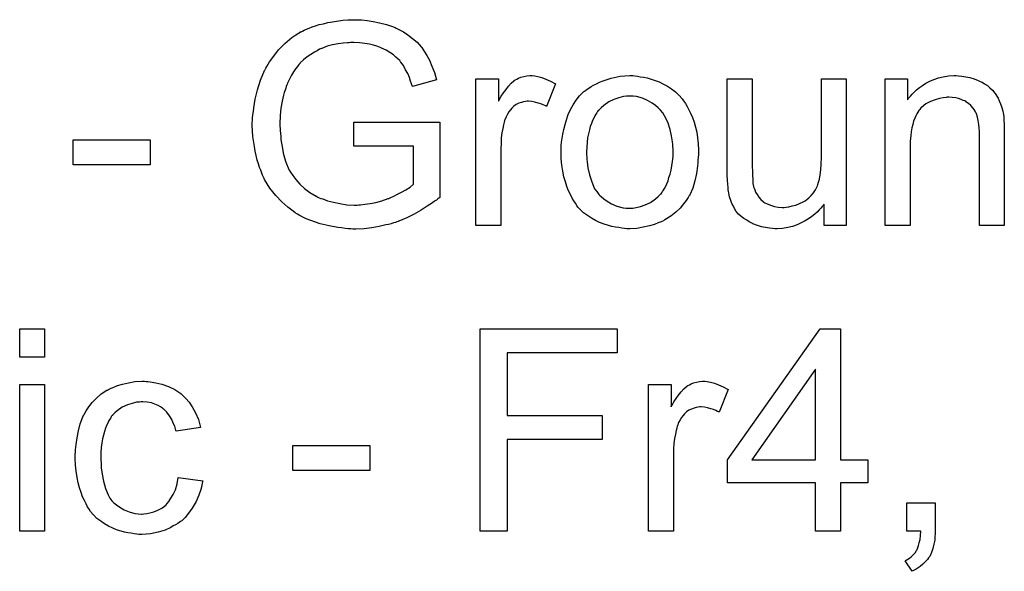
# Model space of a CAD drawing. Extents: x -1.5 to 9, y -3 to 5.
# Tile 337 of 368: x 5.311 to 5.701, y 3.269 to 3.488. Entities that reach past the tile are written whole.
import ezdxf

# ---------------------------------------------------------------- set-up
doc = ezdxf.new("R2010")
doc.units = 0
doc.layers.add('qfn16-30-34-a_mechanical_19', color=1, linetype='CONTINUOUS')

msp = doc.modelspace()

# ---------------------------------------------------------------- linework, layer by layer
at = {"layer": 'qfn16-30-34-a_mechanical_19', "color": 1}
for points in [[(5.44549, 3.487635), (5.446416, 3.487635), (5.448614, 3.487404), (5.451044, 3.487057), (5.453589, 3.486478), (5.456366, 3.485784), (5.459027, 3.484858), (5.459143, 3.484858), (5.459374, 3.484743), (5.459721, 3.484627), (5.460184, 3.484396), (5.461457, 3.483702), (5.463077, 3.482892), (5.464812, 3.481735), (5.466663, 3.480346), (5.468399, 3.478842), (5.470019, 3.476991), (5.47025, 3.47676), (5.470713, 3.476065), (5.471407, 3.475024), (5.472333, 3.47352), (5.473258, 3.471669), (5.4743, 3.469355), (5.475341, 3.466809), (5.476151, 3.463917), (5.466548, 3.461371), (5.466548, 3.461487), (5.466432, 3.461603), (5.466316, 3.46195), (5.466201, 3.462413), (5.465854, 3.463454), (5.465391, 3.464842), (5.464697, 3.466462), (5.463887, 3.467966), (5.463077, 3.469586), (5.462035, 3.470974), (5.46192, 3.47109), (5.461573, 3.471553), (5.460878, 3.472131), (5.460069, 3.472941), (5.459027, 3.473867), (5.457639, 3.474793), (5.456135, 3.475718), (5.454399, 3.476528), (5.454168, 3.476644), (5.453589, 3.476875), (5.452548, 3.477222), (5.45116, 3.477685), (5.44954, 3.478032), (5.447689, 3.478379), (5.445606, 3.478611), (5.443408, 3.478726), (5.442135, 3.478726), (5.441556, 3.478611), (5.440862, 3.478611), (5.439127, 3.478495), (5.43716, 3.478148), (5.434962, 3.477801), (5.432879, 3.477222), (5.430796, 3.476412), (5.430565, 3.476297), (5.429871, 3.476065), (5.428945, 3.475487), (5.427788, 3.474908), (5.4264, 3.473983), (5.424896, 3.473057), (5.423507, 3.4719), (5.422235, 3.470627), (5.422119, 3.470512), (5.421656, 3.470049), (5.421078, 3.469239), (5.420383, 3.468313), (5.419574, 3.467156), (5.418764, 3.465768), (5.417954, 3.464264), (5.417144, 3.462644), (5.417144, 3.462528), (5.417028, 3.462297), (5.416912, 3.46195), (5.416681, 3.461371), (5.41645, 3.460677), (5.416218, 3.459867), (5.415871, 3.458942), (5.41564, 3.4579), (5.415061, 3.455471), (5.414598, 3.452694), (5.414251, 3.449801), (5.414136, 3.446562), (5.414136, 3.446446), (5.414136, 3.446099), (5.414136, 3.445521), (5.414251, 3.444826), (5.414251, 3.443901), (5.414367, 3.442744), (5.414483, 3.441587), (5.414598, 3.440314), (5.415061, 3.437421), (5.41564, 3.434413), (5.416565, 3.431405), (5.417722, 3.428513), (5.417722, 3.428397), (5.417954, 3.428166), (5.418069, 3.427818), (5.418417, 3.427356), (5.419226, 3.426083), (5.420499, 3.424463), (5.422003, 3.422728), (5.423854, 3.420992), (5.426053, 3.419372), (5.428482, 3.417868), (5.428598, 3.417868), (5.428829, 3.417753), (5.429177, 3.417521), (5.429755, 3.41729), (5.430334, 3.417058), (5.431144, 3.416827), (5.432995, 3.416133), (5.435309, 3.415554), (5.437854, 3.414976), (5.440631, 3.414513), (5.443523, 3.414397), (5.44468, 3.414397), (5.445375, 3.414513), (5.446069, 3.414513), (5.447804, 3.414744), (5.449887, 3.414976), (5.452085, 3.415439), (5.454515, 3.416133), (5.456945, 3.416943), (5.45706, 3.416943), (5.457292, 3.417058), (5.457523, 3.417174), (5.457986, 3.417405), (5.459259, 3.417984), (5.460647, 3.418678), (5.462267, 3.419488), (5.464002, 3.420414), (5.465622, 3.421455), (5.467011, 3.422612), (5.467011, 3.437653), (5.443408, 3.437653), (5.443408, 3.44714), (5.477423, 3.44714), (5.477423, 3.417405), (5.477308, 3.41729), (5.477076, 3.417174), (5.476614, 3.416827), (5.476035, 3.416364), (5.475341, 3.415901), (5.474531, 3.415323), (5.47349, 3.414629), (5.472448, 3.413934), (5.470019, 3.41243), (5.467242, 3.410811), (5.464349, 3.409306), (5.461225, 3.408034), (5.46111, 3.408034), (5.460878, 3.407918), (5.460416, 3.407802), (5.459837, 3.407571), (5.459027, 3.40734), (5.458102, 3.406992), (5.45706, 3.406761), (5.456019, 3.40653), (5.453474, 3.405951), (5.450581, 3.405373), (5.447457, 3.405026), (5.444218, 3.40491), (5.443061, 3.40491), (5.442251, 3.405026), (5.441209, 3.405026), (5.439937, 3.405141), (5.438548, 3.405373), (5.437044, 3.405488), (5.433689, 3.406182), (5.430102, 3.406992), (5.4264, 3.408265), (5.424549, 3.408959), (5.422697, 3.409885), (5.422582, 3.410001), (5.422235, 3.410116), (5.421772, 3.410463), (5.421078, 3.410811), (5.420268, 3.411389), (5.419458, 3.411968), (5.41726, 3.413587), (5.414945, 3.41567), (5.412516, 3.418215), (5.410202, 3.421108), (5.408119, 3.424463), (5.408119, 3.424579), (5.407888, 3.424926), (5.407656, 3.425389), (5.407309, 3.426199), (5.406962, 3.427008), (5.406615, 3.428166), (5.406152, 3.429323), (5.40569, 3.430711), (5.405227, 3.432215), (5.404764, 3.43395), (5.404417, 3.435686), (5.40407, 3.437537), (5.403491, 3.441587), (5.40326, 3.445868), (5.40326, 3.445983), (5.40326, 3.446446), (5.40326, 3.447025), (5.403376, 3.447834), (5.403376, 3.448876), (5.403491, 3.450148), (5.403723, 3.451421), (5.403838, 3.452925), (5.404185, 3.454545), (5.404417, 3.456281), (5.405342, 3.459983), (5.406499, 3.463801), (5.408119, 3.467619), (5.408235, 3.467735), (5.408351, 3.468082), (5.408582, 3.468545), (5.409045, 3.469239), (5.409508, 3.470165), (5.410086, 3.47109), (5.411706, 3.473289), (5.413673, 3.475834), (5.416102, 3.478264), (5.418879, 3.480693), (5.420499, 3.481735), (5.422119, 3.482776), (5.422235, 3.482892), (5.422582, 3.483007), (5.423044, 3.483239), (5.423739, 3.483586), (5.424664, 3.483933), (5.425706, 3.484396), (5.426863, 3.484858), (5.428251, 3.485321), (5.429755, 3.485784), (5.431375, 3.486131), (5.43311, 3.486594), (5.434962, 3.486941), (5.439011, 3.48752), (5.441094, 3.487751), (5.444796, 3.487751), (5.44549, 3.487635)], [(5.51491, 3.465537), (5.516183, 3.465305), (5.517687, 3.464842), (5.519307, 3.464264), (5.521158, 3.463454), (5.523125, 3.462413), (5.519538, 3.453388), (5.519423, 3.453504), (5.51896, 3.453735), (5.518266, 3.454082), (5.51734, 3.454429), (5.516299, 3.454776), (5.515026, 3.455124), (5.513753, 3.455355), (5.512481, 3.455471), (5.511902, 3.455471), (5.511324, 3.455355), (5.510514, 3.455239), (5.509704, 3.455008), (5.508663, 3.454661), (5.507621, 3.454198), (5.506696, 3.453504), (5.50658, 3.453388), (5.506233, 3.453157), (5.505886, 3.452694), (5.505307, 3.452115), (5.504729, 3.451305), (5.50415, 3.45038), (5.503572, 3.449339), (5.503109, 3.448066), (5.502993, 3.447834), (5.502877, 3.44714), (5.502646, 3.446099), (5.502299, 3.444711), (5.501952, 3.442975), (5.501721, 3.441008), (5.501605, 3.438926), (5.501489, 3.436612), (5.501489, 3.406298), (5.491655, 3.406298), (5.491655, 3.46438), (5.500564, 3.46438), (5.500564, 3.455586), (5.500679, 3.455702), (5.501142, 3.456512), (5.501721, 3.457553), (5.502646, 3.458826), (5.503572, 3.460099), (5.504613, 3.461487), (5.505654, 3.462644), (5.506696, 3.46357), (5.506811, 3.463685), (5.507158, 3.463917), (5.507853, 3.464264), (5.508547, 3.464611), (5.509472, 3.464958), (5.510629, 3.465305), (5.511786, 3.465537), (5.513059, 3.465652), (5.513869, 3.465652), (5.51491, 3.465537)], [(5.55448, 3.465537), (5.555521, 3.465421), (5.556678, 3.465189), (5.557951, 3.464958), (5.559455, 3.464727), (5.562579, 3.463685), (5.564199, 3.463107), (5.565818, 3.462297), (5.567438, 3.461487), (5.569058, 3.46033), (5.570562, 3.459173), (5.572066, 3.457785), (5.572182, 3.457669), (5.572413, 3.457438), (5.57276, 3.456975), (5.573223, 3.456396), (5.573802, 3.455586), (5.574496, 3.454545), (5.57519, 3.453388), (5.575884, 3.452115), (5.576578, 3.450727), (5.577273, 3.448992), (5.577967, 3.447256), (5.578545, 3.445289), (5.579008, 3.443206), (5.579355, 3.441008), (5.579587, 3.438694), (5.579702, 3.436149), (5.579702, 3.436033), (5.579702, 3.435686), (5.579702, 3.435108), (5.579702, 3.434298), (5.579587, 3.433372), (5.579471, 3.432215), (5.579471, 3.431058), (5.579239, 3.429785), (5.578892, 3.426893), (5.578198, 3.424), (5.577388, 3.421108), (5.576231, 3.418447), (5.576231, 3.418331), (5.576116, 3.418215), (5.575884, 3.417868), (5.575653, 3.417405), (5.574843, 3.416248), (5.573802, 3.41486), (5.572413, 3.41324), (5.570678, 3.41162), (5.568711, 3.410001), (5.566397, 3.408497), (5.566281, 3.408497), (5.566165, 3.408381), (5.565818, 3.408149), (5.56524, 3.407918), (5.564661, 3.407687), (5.563967, 3.407455), (5.562232, 3.406761), (5.560265, 3.406182), (5.557835, 3.405604), (5.55529, 3.405141), (5.552513, 3.405026), (5.551356, 3.405026), (5.55043, 3.405141), (5.549389, 3.405257), (5.548232, 3.405488), (5.546843, 3.40572), (5.545455, 3.405951), (5.542331, 3.406877), (5.540596, 3.407571), (5.538976, 3.408265), (5.537356, 3.409191), (5.535736, 3.410232), (5.534232, 3.411389), (5.532728, 3.412777), (5.532612, 3.412893), (5.532381, 3.413124), (5.532034, 3.413587), (5.531571, 3.414282), (5.530993, 3.415091), (5.530414, 3.416017), (5.52972, 3.417174), (5.529026, 3.418562), (5.528332, 3.420066), (5.527637, 3.421802), (5.527059, 3.423653), (5.52648, 3.42562), (5.526017, 3.427818), (5.52567, 3.430132), (5.525439, 3.432678), (5.525323, 3.435339), (5.525323, 3.43557), (5.525323, 3.436033), (5.525439, 3.436843), (5.525439, 3.438), (5.525555, 3.439273), (5.525786, 3.440892), (5.526017, 3.442512), (5.52648, 3.444363), (5.526943, 3.446215), (5.527522, 3.448182), (5.528216, 3.450264), (5.529141, 3.452231), (5.530067, 3.454082), (5.53134, 3.455934), (5.532612, 3.457669), (5.534232, 3.459173), (5.534348, 3.459289), (5.534579, 3.459405), (5.535042, 3.459752), (5.535621, 3.460214), (5.536315, 3.460677), (5.53724, 3.461256), (5.538166, 3.461834), (5.539323, 3.462413), (5.540596, 3.462991), (5.541984, 3.46357), (5.545108, 3.464611), (5.548695, 3.465421), (5.550546, 3.465537), (5.552513, 3.465652), (5.55367, 3.465652), (5.55448, 3.465537)], [(5.68256, 3.465537), (5.683832, 3.465421), (5.685336, 3.46519), (5.686956, 3.464843), (5.688692, 3.46438), (5.690311, 3.463686), (5.690543, 3.46357), (5.691006, 3.463338), (5.691816, 3.462991), (5.692741, 3.462413), (5.693898, 3.461719), (5.69494, 3.460793), (5.695981, 3.459867), (5.696906, 3.45871), (5.697022, 3.458595), (5.697253, 3.458132), (5.697601, 3.457553), (5.698179, 3.456744), (5.698642, 3.455586), (5.699105, 3.45443), (5.699683, 3.453041), (5.70003, 3.451537), (5.70003, 3.451421), (5.700146, 3.450959), (5.700262, 3.450264), (5.700377, 3.449339), (5.700377, 3.44795), (5.700493, 3.446331), (5.700609, 3.444364), (5.700609, 3.441934), (5.700609, 3.406298), (5.690774, 3.406298), (5.690774, 3.441471), (5.690774, 3.441587), (5.690774, 3.441702), (5.690774, 3.442512), (5.690774, 3.443554), (5.690659, 3.444826), (5.690543, 3.446331), (5.690311, 3.447835), (5.689964, 3.449223), (5.689617, 3.450496), (5.689617, 3.450611), (5.689386, 3.450959), (5.689039, 3.451537), (5.688692, 3.452231), (5.688113, 3.452925), (5.687419, 3.453735), (5.686493, 3.454545), (5.685452, 3.455239), (5.685336, 3.455355), (5.684989, 3.455586), (5.684295, 3.455818), (5.683485, 3.456165), (5.68256, 3.456512), (5.681403, 3.456859), (5.680014, 3.456975), (5.678626, 3.457091), (5.678047, 3.457091), (5.677584, 3.456975), (5.676427, 3.456859), (5.674923, 3.456628), (5.673304, 3.456049), (5.671452, 3.455355), (5.669601, 3.45443), (5.667866, 3.453041), (5.667634, 3.45281), (5.667172, 3.452231), (5.666824, 3.451768), (5.666477, 3.45119), (5.666015, 3.450496), (5.665667, 3.449686), (5.665205, 3.44876), (5.664742, 3.447603), (5.664395, 3.446331), (5.664048, 3.444942), (5.663816, 3.443438), (5.663585, 3.441818), (5.663353, 3.439851), (5.663353, 3.437884), (5.663353, 3.406298), (5.653519, 3.406298), (5.653519, 3.46438), (5.662312, 3.46438), (5.662312, 3.456049), (5.662428, 3.456165), (5.662659, 3.456512), (5.663006, 3.456975), (5.663469, 3.457553), (5.664163, 3.458248), (5.664973, 3.459057), (5.665899, 3.459983), (5.667056, 3.460909), (5.668213, 3.461719), (5.669601, 3.462644), (5.671105, 3.463454), (5.672725, 3.464148), (5.674576, 3.464727), (5.676427, 3.46519), (5.67851, 3.465537), (5.680708, 3.465652), (5.681634, 3.465652), (5.68256, 3.465537)], [(5.638131, 3.406298), (5.629338, 3.406298), (5.629338, 3.414744), (5.629222, 3.414629), (5.62899, 3.414282), (5.628643, 3.413819), (5.628065, 3.41324), (5.627371, 3.412546), (5.626561, 3.41162), (5.625635, 3.410811), (5.624478, 3.409885), (5.623206, 3.408959), (5.621817, 3.408149), (5.620313, 3.40734), (5.618693, 3.40653), (5.616842, 3.405951), (5.614991, 3.405488), (5.612908, 3.405141), (5.610826, 3.405026), (5.610016, 3.405026), (5.608974, 3.405141), (5.607702, 3.405257), (5.606198, 3.405488), (5.604578, 3.405835), (5.602958, 3.406298), (5.601222, 3.406992), (5.600991, 3.407108), (5.600528, 3.40734), (5.599718, 3.407802), (5.598793, 3.408381), (5.597636, 3.409075), (5.596595, 3.409885), (5.595553, 3.410811), (5.594628, 3.411852), (5.594512, 3.411968), (5.59428, 3.41243), (5.593933, 3.413009), (5.593471, 3.413934), (5.592892, 3.414976), (5.592429, 3.416248), (5.591967, 3.417637), (5.591619, 3.419141), (5.591619, 3.419257), (5.591504, 3.419719), (5.591388, 3.420414), (5.591388, 3.421339), (5.591272, 3.422728), (5.591157, 3.424232), (5.591041, 3.426199), (5.591041, 3.428397), (5.591041, 3.46438), (5.600875, 3.46438), (5.600875, 3.432099), (5.600875, 3.431984), (5.600875, 3.431752), (5.600875, 3.431405), (5.600875, 3.430827), (5.600875, 3.429554), (5.600991, 3.427934), (5.600991, 3.426199), (5.601107, 3.424463), (5.601222, 3.422959), (5.601454, 3.421686), (5.601454, 3.421571), (5.601685, 3.421108), (5.601917, 3.420414), (5.602264, 3.419488), (5.602842, 3.418562), (5.603537, 3.417521), (5.604346, 3.416595), (5.605388, 3.41567), (5.605503, 3.415554), (5.605966, 3.415323), (5.606545, 3.414976), (5.60747, 3.414629), (5.608512, 3.414166), (5.609784, 3.413819), (5.611173, 3.413587), (5.612792, 3.413472), (5.613602, 3.413472), (5.614412, 3.413587), (5.615454, 3.413703), (5.616726, 3.41405), (5.618115, 3.414397), (5.619619, 3.414976), (5.621123, 3.41567), (5.621354, 3.415786), (5.621817, 3.416133), (5.622511, 3.416595), (5.623321, 3.41729), (5.624247, 3.418215), (5.625172, 3.419257), (5.625982, 3.420414), (5.626676, 3.421802), (5.626792, 3.422033), (5.626908, 3.422496), (5.627139, 3.423422), (5.627486, 3.424695), (5.627833, 3.426314), (5.628065, 3.428281), (5.628181, 3.430595), (5.628296, 3.433256), (5.628296, 3.46438), (5.638131, 3.46438), (5.638131, 3.406298)], [(5.552513, 3.457553), (5.551819, 3.457553), (5.55124, 3.457438), (5.549967, 3.457322), (5.548232, 3.456859), (5.546265, 3.456165), (5.544182, 3.455239), (5.542216, 3.453851), (5.541174, 3.452925), (5.540249, 3.452), (5.540249, 3.451884), (5.540017, 3.451768), (5.539786, 3.451421), (5.539439, 3.450958), (5.539092, 3.45038), (5.538744, 3.449686), (5.538282, 3.44876), (5.537819, 3.447834), (5.537356, 3.446677), (5.536893, 3.445521), (5.536546, 3.444132), (5.536199, 3.442628), (5.535852, 3.441008), (5.535621, 3.439273), (5.535505, 3.437306), (5.535389, 3.435339), (5.535389, 3.435223), (5.535389, 3.434876), (5.535389, 3.434298), (5.535505, 3.433488), (5.535505, 3.432562), (5.535621, 3.431521), (5.535968, 3.429091), (5.536546, 3.426314), (5.537472, 3.423537), (5.538629, 3.420876), (5.539439, 3.419719), (5.540249, 3.418562), (5.540364, 3.418562), (5.54048, 3.418331), (5.541174, 3.417753), (5.542216, 3.416827), (5.543604, 3.415901), (5.545339, 3.41486), (5.547422, 3.413934), (5.549852, 3.413356), (5.551124, 3.41324), (5.552513, 3.413124), (5.553207, 3.413124), (5.553785, 3.41324), (5.555058, 3.413472), (5.556794, 3.413819), (5.558645, 3.414513), (5.560727, 3.415439), (5.562694, 3.416827), (5.563736, 3.417753), (5.564661, 3.418678), (5.564777, 3.418794), (5.564893, 3.41891), (5.565124, 3.419257), (5.565471, 3.419719), (5.565818, 3.420298), (5.566281, 3.420992), (5.566744, 3.421918), (5.567207, 3.422843), (5.567669, 3.424), (5.568017, 3.425273), (5.568479, 3.426661), (5.568827, 3.428166), (5.569174, 3.429901), (5.569405, 3.431637), (5.569636, 3.433603), (5.569636, 3.435686), (5.569636, 3.435802), (5.569636, 3.436149), (5.569636, 3.436727), (5.569521, 3.437421), (5.569521, 3.438347), (5.569405, 3.439388), (5.569058, 3.441818), (5.568479, 3.444363), (5.567554, 3.44714), (5.566281, 3.449686), (5.565587, 3.450958), (5.564661, 3.452), (5.564661, 3.452115), (5.56443, 3.452231), (5.563736, 3.452925), (5.562694, 3.453735), (5.561306, 3.454776), (5.55957, 3.455818), (5.557488, 3.456743), (5.555174, 3.457322), (5.553901, 3.457438), (5.552513, 3.457553)], [(5.362881, 3.430364), (5.332451, 3.430364), (5.332451, 3.440198), (5.362881, 3.440198), (5.362881, 3.430364)], [(5.321113, 3.354187), (5.311278, 3.354187), (5.311278, 3.36541), (5.321113, 3.36541), (5.321113, 3.354187)], [(5.547538, 3.355922), (5.504034, 3.355922), (5.504034, 3.331163), (5.541637, 3.331163), (5.541637, 3.321675), (5.504034, 3.321675), (5.504034, 3.285345), (5.49339, 3.285345), (5.49339, 3.36541), (5.547538, 3.36541), (5.547538, 3.355922)], [(5.635817, 3.313576), (5.646693, 3.313576), (5.646693, 3.304552), (5.635817, 3.304552), (5.635817, 3.285345), (5.625982, 3.285345), (5.625982, 3.304552), (5.591157, 3.304552), (5.591157, 3.313576), (5.627833, 3.36541), (5.635817, 3.36541), (5.635817, 3.313576)], [(5.625982, 3.349443), (5.60076, 3.313576), (5.625982, 3.313576), (5.625982, 3.349443)], [(5.361261, 3.344584), (5.361955, 3.344584), (5.362881, 3.344468), (5.365079, 3.344121), (5.367508, 3.343543), (5.370054, 3.342617), (5.372599, 3.34146), (5.375029, 3.33984), (5.375145, 3.33984), (5.37526, 3.339609), (5.375955, 3.338914), (5.376996, 3.337873), (5.378269, 3.336369), (5.379541, 3.334518), (5.380814, 3.332204), (5.381971, 3.329543), (5.382781, 3.326419), (5.373178, 3.324915), (5.373178, 3.32503), (5.373062, 3.325146), (5.372946, 3.32584), (5.372599, 3.326882), (5.372021, 3.328154), (5.371442, 3.329543), (5.370517, 3.331047), (5.369475, 3.332435), (5.368318, 3.333592), (5.368203, 3.333708), (5.36774, 3.334055), (5.36693, 3.334518), (5.366004, 3.335096), (5.364732, 3.335675), (5.363343, 3.336138), (5.361724, 3.336485), (5.359988, 3.336601), (5.359294, 3.336601), (5.358715, 3.336485), (5.357443, 3.336369), (5.355707, 3.335906), (5.353856, 3.335328), (5.351773, 3.334402), (5.349806, 3.333014), (5.348881, 3.332204), (5.347955, 3.331278), (5.347955, 3.331163), (5.347724, 3.331047), (5.347492, 3.3307), (5.347261, 3.330237), (5.346914, 3.329659), (5.346451, 3.328964), (5.346104, 3.328154), (5.345641, 3.327229), (5.345178, 3.326072), (5.344831, 3.324799), (5.344368, 3.323411), (5.344021, 3.321907), (5.34379, 3.320287), (5.343559, 3.318436), (5.343327, 3.316469), (5.343327, 3.314386), (5.343327, 3.31427), (5.343327, 3.313923), (5.343327, 3.313229), (5.343443, 3.312535), (5.343443, 3.311494), (5.343559, 3.310452), (5.343906, 3.307907), (5.344368, 3.30513), (5.345178, 3.302238), (5.34622, 3.299692), (5.346914, 3.298419), (5.347724, 3.297378), (5.347955, 3.297147), (5.348534, 3.296568), (5.349575, 3.295758), (5.350848, 3.294833), (5.352583, 3.293791), (5.35455, 3.292982), (5.356864, 3.292403), (5.358137, 3.292287), (5.359409, 3.292172), (5.359641, 3.292172), (5.360335, 3.292287), (5.361492, 3.292403), (5.362765, 3.292635), (5.364269, 3.292982), (5.365889, 3.293676), (5.367508, 3.294486), (5.369013, 3.295643), (5.369244, 3.295758), (5.369591, 3.296337), (5.370285, 3.297147), (5.371095, 3.298419), (5.371905, 3.299924), (5.372831, 3.301775), (5.373525, 3.304089), (5.373988, 3.306634), (5.383707, 3.305361), (5.383707, 3.305246), (5.383591, 3.304899), (5.383475, 3.304436), (5.383359, 3.303742), (5.383128, 3.302816), (5.382897, 3.30189), (5.382087, 3.299577), (5.381045, 3.297147), (5.379541, 3.294486), (5.37769, 3.29194), (5.376649, 3.290783), (5.375492, 3.289626), (5.375376, 3.289511), (5.375145, 3.289395), (5.374798, 3.289164), (5.374335, 3.288816), (5.373756, 3.288354), (5.372946, 3.287891), (5.372021, 3.287428), (5.371095, 3.286849), (5.368781, 3.285808), (5.366004, 3.284998), (5.362996, 3.284304), (5.361261, 3.284188), (5.359525, 3.284073), (5.358368, 3.284073), (5.357558, 3.284188), (5.356517, 3.284304), (5.35536, 3.284535), (5.354087, 3.284767), (5.352699, 3.284998), (5.349575, 3.285924), (5.348071, 3.286618), (5.346451, 3.287312), (5.344831, 3.288238), (5.343327, 3.289279), (5.341823, 3.290436), (5.340435, 3.291825), (5.340319, 3.29194), (5.340088, 3.292172), (5.33974, 3.292635), (5.339278, 3.293213), (5.338815, 3.294023), (5.338121, 3.295064), (5.337542, 3.296221), (5.336848, 3.297494), (5.336154, 3.298998), (5.335575, 3.300733), (5.334881, 3.302469), (5.334418, 3.304552), (5.333956, 3.306634), (5.333608, 3.309064), (5.333377, 3.311494), (5.333261, 3.314155), (5.333261, 3.31427), (5.333261, 3.314617), (5.333261, 3.31508), (5.333261, 3.315774), (5.333377, 3.316584), (5.333377, 3.31751), (5.333493, 3.318551), (5.333608, 3.319708), (5.333956, 3.322254), (5.334534, 3.32503), (5.335228, 3.327807), (5.33627, 3.330584), (5.33627, 3.3307), (5.336385, 3.330931), (5.336617, 3.331278), (5.336848, 3.331741), (5.337542, 3.333014), (5.338583, 3.334518), (5.339972, 3.336253), (5.341592, 3.337989), (5.343559, 3.339724), (5.345757, 3.341113), (5.345873, 3.341113), (5.346104, 3.341229), (5.346451, 3.34146), (5.346914, 3.341691), (5.347492, 3.341923), (5.348187, 3.34227), (5.349922, 3.342964), (5.351889, 3.343543), (5.354319, 3.344121), (5.356864, 3.344584), (5.359641, 3.3447), (5.360566, 3.3447), (5.361261, 3.344584)], [(5.583173, 3.344584), (5.584446, 3.344352), (5.58595, 3.34389), (5.58757, 3.343311), (5.589421, 3.342501), (5.591388, 3.34146), (5.587801, 3.332435), (5.587686, 3.332551), (5.587223, 3.332782), (5.586529, 3.33313), (5.585603, 3.333477), (5.584562, 3.333824), (5.583289, 3.334171), (5.582016, 3.334402), (5.580744, 3.334518), (5.580165, 3.334518), (5.579587, 3.334402), (5.578777, 3.334287), (5.577967, 3.334055), (5.576926, 3.333708), (5.575884, 3.333245), (5.574959, 3.332551), (5.574843, 3.332435), (5.574496, 3.332204), (5.574149, 3.331741), (5.57357, 3.331163), (5.572992, 3.330353), (5.572413, 3.329427), (5.571835, 3.328386), (5.571372, 3.327113), (5.571256, 3.326882), (5.571141, 3.326188), (5.570909, 3.325146), (5.570562, 3.323758), (5.570215, 3.322022), (5.569984, 3.320055), (5.569868, 3.317973), (5.569752, 3.315659), (5.569752, 3.285345), (5.559918, 3.285345), (5.559918, 3.343427), (5.568827, 3.343427), (5.568827, 3.334634), (5.568942, 3.334749), (5.569405, 3.335559), (5.569984, 3.336601), (5.570909, 3.337873), (5.571835, 3.339146), (5.572876, 3.340534), (5.573917, 3.341691), (5.574959, 3.342617), (5.575074, 3.342733), (5.575421, 3.342964), (5.576116, 3.343311), (5.57681, 3.343658), (5.577735, 3.344005), (5.578892, 3.344352), (5.580049, 3.344584), (5.581322, 3.3447), (5.582132, 3.3447), (5.583173, 3.344584)], [(5.321113, 3.285345), (5.311278, 3.285345), (5.311278, 3.343427), (5.321113, 3.343427), (5.321113, 3.285345)], [(5.449771, 3.309411), (5.419342, 3.309411), (5.419342, 3.319245), (5.449771, 3.319245), (5.449771, 3.309411)], [(5.673304, 3.285345), (5.673304, 3.28523), (5.673304, 3.285114), (5.673304, 3.284767), (5.673304, 3.284304), (5.673188, 3.283263), (5.673072, 3.281759), (5.672725, 3.280255), (5.672378, 3.278519), (5.6718, 3.276899), (5.671105, 3.275395), (5.67099, 3.27528), (5.670642, 3.274817), (5.67018, 3.274123), (5.66937, 3.273197), (5.668444, 3.272271), (5.667287, 3.271346), (5.665783, 3.270305), (5.664163, 3.269495), (5.661386, 3.27366), (5.661502, 3.273776), (5.661849, 3.273891), (5.662428, 3.274238), (5.663122, 3.274701), (5.663816, 3.27528), (5.664626, 3.275974), (5.66532, 3.276784), (5.665899, 3.277709), (5.666015, 3.277825), (5.66613, 3.278172), (5.666362, 3.278866), (5.666709, 3.279676), (5.66694, 3.280718), (5.667287, 3.282106), (5.667519, 3.28361), (5.667634, 3.285345), (5.662081, 3.285345), (5.662081, 3.296568), (5.673304, 3.296568), (5.673304, 3.285345)]]:
    msp.add_lwpolyline(points, dxfattribs=at)

doc.saveas('drawing.dxf')
